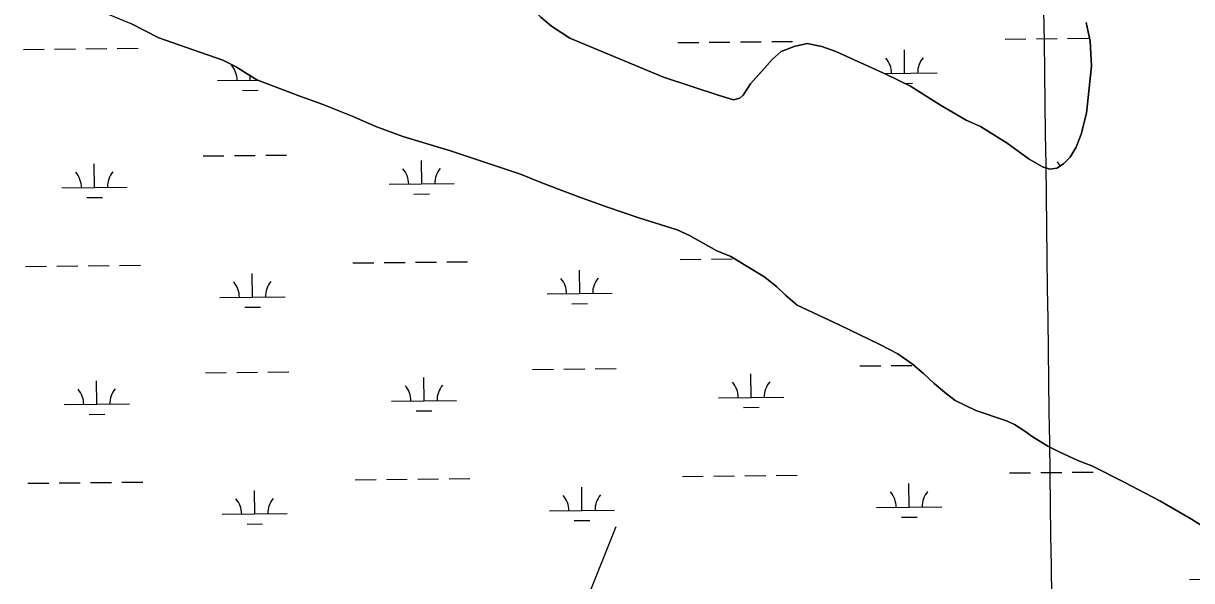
# Model space of a CAD drawing. Extents: x 3734862 to 3772949, y 391520 to 417239.
# Drawn here: x 3766536 to 3768328, y 403364 to 404218 of the extents above; entities that cross this region are included whole.
import ezdxf

# ---------------------------------------------------------------- set-up
doc = ezdxf.new("R2010")
doc.units = 0
for name, color, linetype in [('V-GRID-MAJR', 7, 'Continuous'), ('V-TOPO-SHOR', 7, 'Continuous'), ('V-WETL-SWMP', 7, 'Continuous')]:
    doc.layers.add(name, color=color, linetype=linetype)

msp = doc.modelspace()

# ---------------------------------------------------------------- linework, layer by layer
at = {"layer": 'V-GRID-MAJR'}
msp.add_spline([(3768195.233, 397232.114), (3768114.148, 403291.314), (3768033.0500000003, 409351.577), (3767951.952, 415411.843), (3767951.938, 415412.9)], degree=3, dxfattribs=at)
at = {"layer": 'V-TOPO-SHOR'}
for p, q in [((3766743.822, 404196.36299999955), (3766700.9509999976, 404218.4940000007)), ((3767330.063999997, 404228.06600000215), (3767346.36, 404214.304)), ((3768172.373, 404191.1159999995), (3768166.417999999, 404219.8290000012)), ((3767346.36, 404214.304), (3767374.233, 404195.685)), ((3766784.694, 404181.7549999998), (3766743.822, 404196.3629999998)), ((3766841.9189999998, 404162.26), (3766784.694, 404181.75499999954)), ((3767374.233, 404195.685), (3767517.9080000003, 404136.021)), ((3767698.417, 404175.117), (3767718.272, 404183.178)), ((3767718.272, 404183.178), (3767738.103, 404187.827)), ((3767738.103, 404187.827), (3767760.603000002, 404182.9019999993)), ((3767760.603000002, 404182.9019999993), (3767782.401999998, 404175.2460000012)), ((3768174.1720000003, 404152.868), (3768172.373, 404191.1159999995)), ((3767684.681, 404162.917), (3767698.417, 404175.117)), ((3767782.401999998, 404175.2460000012), (3767860.0060000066, 404139.9139999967)), ((3766861.6559999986, 404152.57100000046), (3766841.9189999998, 404162.26)), ((3766879.328, 404140.84799999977), (3766861.655999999, 404152.5710000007)), ((3767665.4220000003, 404141.192), (3767684.681, 404162.917)), ((3768166.866, 404080.541), (3768174.1720000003, 404152.868)), ((3766894.292, 404131.874), (3766879.328, 404140.84799999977)), ((3766909.2779999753, 404126.31100000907), (3766894.292, 404131.874)), ((3767517.9080000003, 404136.021), (3767601.704, 404108.158)), ((3767651.663, 404125.58), (3767665.4220000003, 404141.192)), ((3767860.0060000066, 404139.9139999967), (3767896.757999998, 404121.920000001)), ((3766960.359, 404106.857), (3766909.2779999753, 404126.31100000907)), ((3767639.9450000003, 404108.59), (3767651.663, 404125.58)), ((3767896.757999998, 404121.920000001), (3767942.9949999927, 404092.93900000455)), ((3766994.415, 404094.344), (3766960.359, 404106.857)), ((3767040.724, 404076.287), (3766994.415, 404094.344)), ((3767601.704, 404108.158), (3767625.5569999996, 404101.1719999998)), ((3767625.5569999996, 404101.1719999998), (3767635.134, 404103.841)), ((3767635.134, 404103.841), (3767639.9450000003, 404108.5899999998)), ((3767942.9949999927, 404092.93900000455), (3767982.446, 404070.147)), ((3767076.8059999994, 404060.34500000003), (3767040.724, 404076.287)), ((3768158.463, 404048.5059999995), (3768166.866, 404080.541)), ((3767118.356, 404045.05100000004), (3767076.8059999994, 404060.34500000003)), ((3767982.446, 404070.147), (3768004.233, 404060.446)), ((3768004.233, 404060.446), (3768045.031, 404034.9149999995)), ((3767191.267, 404022.721), (3767118.356, 404045.05100000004)), ((3768150.822, 404028.755), (3768158.463, 404048.5059999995)), ((3767298.914, 403987.193), (3767191.267, 404022.721)), ((3768045.031, 404034.9149999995), (3768079.007, 404010.11)), ((3768141.844, 404013.11), (3768150.822, 404028.755)), ((3768079.007, 404010.11), (3768099.413, 403998.369)), ((3768121.246999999, 403996.17699999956), (3768131.534, 404002.936)), ((3768131.534, 404002.936), (3768141.844, 404013.11)), ((3767331.5999999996, 403974.00399999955), (3767298.914, 403987.193)), ((3768099.413, 403998.369), (3768110.3150000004, 403994.88300000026)), ((3768110.3150000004, 403994.88300000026), (3768121.246999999, 403996.1769999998)), ((3767367.696, 403960.112), (3767331.5999999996, 403974.00399999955)), ((3767392.217, 403951.07199999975), (3767367.696, 403960.112)), ((3767430.361, 403937.166), (3767392.217, 403951.0719999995)), ((3767480.092, 403920.452), (3767430.361, 403937.166)), ((3767538.69, 403901.631), (3767480.092, 403920.452)), ((3767557.752, 403893.3119999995), (3767538.69, 403901.631)), ((3767599.931, 403869.822), (3767557.752, 403893.3119999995)), ((3767621.0379999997, 403860.8069999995), (3767599.931, 403869.822)), ((3767673.403, 403829.052), (3767621.0379999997, 403860.8069999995)), ((3767691.7430000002, 403814.593), (3767673.403, 403829.052)), ((3767705.313, 403801.531), (3767691.7430000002, 403814.593)), ((3767722.964, 403786.3939999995), (3767705.313, 403801.5309999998)), ((3767787.628, 403755.9259999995), (3767722.964, 403786.3939999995)), ((3767849.566, 403726.159), (3767787.628, 403755.9259999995)), ((3767877.464, 403711.636), (3767849.566, 403726.159)), ((3767899.8910000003, 403695.787), (3767877.464, 403711.636)), ((3767916.865, 403681.336), (3767899.8910000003, 403695.787)), ((3767933.153, 403666.208), (3767916.865, 403681.336)), ((3767952.166, 403650.379), (3767933.153, 403666.208)), ((3767965.0730000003, 403640.0509999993), (3767952.166, 403650.3789999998)), ((3767997.065, 403624.81999999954), (3767965.0730000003, 403640.0509999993)), ((3768044.068, 403608.808), (3767997.065, 403624.81999999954)), ((3768056.324, 403603.264), (3768044.068, 403608.808)), ((3768071.958, 403592.92), (3768056.324, 403603.264)), ((3768083.515, 403584.65), (3768071.958, 403592.92)), ((3768107.314999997, 403570.15400000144), (3768083.515, 403584.65)), ((3768125.007, 403561.162), (3768107.314999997, 403570.15400000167)), ((3768153.597, 403548.001), (3768125.007, 403561.162)), ((3768174.708, 403539.67), (3768153.597, 403548.001)), ((3768224.645, 403514.539), (3768174.708, 403539.67)), ((3768279.379, 403486.078), (3768224.645, 403514.539)), ((3768327.995, 403458.21499999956), (3768279.379, 403486.078)), ((3768352.669, 403442.24700000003), (3768327.995, 403458.21499999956))]:
    msp.add_line(p, q, dxfattribs=at)
for points in [[(3767601.704, 404108.158), (3767517.906, 404136.021), (3767374.231, 404195.685), (3767346.36, 404214.304), (3767330.0640000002, 404228.066), (3767315.8200000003, 404242.498), (3767300.247, 404262.403), (3767288.096, 404283.64900000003), (3767277.322, 404306.251), (3767261.102, 404331.619), (3767246.88, 404349.465), (3767231.3030000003, 404368.688), (3767217.059, 404383.118), (3767201.441, 404396.195), (3767185.778, 404402.443), (3767167.4080000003, 404412.12200000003), (3767152.4820000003, 404426.558)], [(3766602.901, 404259.423), (3766700.951, 404218.494), (3766743.822, 404196.36100000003), (3766784.694, 404181.755), (3766841.919, 404162.26), (3766861.656, 404152.571), (3766879.33, 404140.848), (3766894.292, 404131.874), (3766909.278, 404126.311), (3766960.359, 404106.857), (3766994.415, 404094.344), (3767040.724, 404076.287), (3767076.806, 404060.34500000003), (3767118.356, 404045.05100000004), (3767191.267, 404022.721)], [(3768166.418, 404219.831), (3768172.373, 404191.116), (3768174.1720000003, 404152.868), (3768166.866, 404080.541), (3768158.463, 404048.506), (3768150.822, 404028.755), (3768141.844, 404013.11), (3768131.534, 404002.936), (3768121.247, 403996.175), (3768110.315, 403994.88300000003), (3768099.413, 403998.369), (3768079.007, 404010.11), (3768045.031, 404034.913), (3768004.233, 404060.446), (3767982.446, 404070.147), (3767942.995, 404092.939), (3767896.758, 404121.92), (3767860.006, 404139.914), (3767782.4020000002, 404175.246), (3767760.603, 404182.902), (3767738.103, 404187.827), (3767718.272, 404183.178), (3767698.417, 404175.117), (3767684.681, 404162.917), (3767665.4220000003, 404141.194), (3767651.663, 404125.58), (3767639.9450000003, 404108.59), (3767635.134, 404103.841), (3767625.557, 404101.172), (3767601.704, 404108.158)], [(3767191.267, 404022.721), (3767298.914, 403987.193), (3767331.6, 403974.004), (3767367.696, 403960.112), (3767392.217, 403951.072), (3767430.361, 403937.166), (3767480.094, 403920.452), (3767538.69, 403901.631), (3767557.752, 403893.31200000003), (3767599.931, 403869.822), (3767621.038, 403860.80700000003), (3767673.403, 403829.052), (3767691.7430000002, 403814.593), (3767705.313, 403801.531), (3767722.964, 403786.39400000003), (3767787.628, 403755.92600000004), (3767849.566, 403726.159), (3767877.464, 403711.636), (3767899.8910000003, 403695.787), (3767916.865, 403681.336), (3767933.153, 403666.208), (3767952.166, 403650.379), (3767965.073, 403640.05100000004), (3767997.063, 403624.82), (3768044.068, 403608.806), (3768056.324, 403603.264), (3768071.958, 403592.92), (3768083.5130000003, 403584.65), (3768107.315, 403570.154), (3768125.007, 403561.162), (3768153.597, 403548.001), (3768174.708, 403539.67)], [(3768174.708, 403539.67), (3768224.645, 403514.539), (3768279.379, 403486.078), (3768327.995, 403458.213), (3768352.669, 403442.24700000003)], [(3766684.858, 402397.441), (3766746.0570175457, 402385.63043847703), (3766780.7718667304, 402380.6711743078), (3766825.405244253, 402355.8748534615), (3766870.0386217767, 402340.9970609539), (3766904.753470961, 402340.9970609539), (3766934.5090559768, 402340.9970609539), (3766949.386848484, 402355.8748534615), (3767008.898018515, 402415.3860234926), (3767033.694339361, 402499.6935143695), (3767365.9650387, 403248.54240392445), (3767445.313265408, 403446.91297069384)]]:
    msp.add_lwpolyline(points, dxfattribs=at)
at = {"layer": 'V-WETL-SWMP'}
for p, q in [((3767539.9438022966, 404188.9801543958), (3767571.9420172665, 404189.3181466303)), ((3767587.941124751, 404189.48714274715), (3767619.9393397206, 404189.82513498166)), ((3767635.938447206, 404189.99413109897), (3767667.936662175, 404190.33212333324)), ((3767683.93576966, 404190.50111945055), (3767715.93398463, 404190.8391116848)), ((3768041.8238047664, 404194.28143584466), (3768073.822019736, 404194.6194280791)), ((3768089.8211272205, 404194.788424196), (3768121.819342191, 404195.12641643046)), ((3768137.8184496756, 404195.2954125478), (3768169.8166646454, 404195.63340478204)), ((3766536.183797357, 404178.3775914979), (3766568.182012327, 404178.71558373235)), ((3766584.1811198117, 404178.88457984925), (3766616.1793347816, 404179.2225720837)), ((3766632.178442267, 404179.39156820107), (3766664.176657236, 404179.7295604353)), ((3766680.175764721, 404179.89855655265), (3766712.1739796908, 404180.23654878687)), ((3767887.7763783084, 404141.9094258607), (3767887.3961370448, 404177.90741770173)), ((3766834.019162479, 404130.77875009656), (3766895.491837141, 404131.42807652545)), ((3766884.0163733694, 404131.3068629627), (3766883.9448301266, 404138.0799654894)), ((3767856.3523113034, 404141.57749826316), (3767937.773589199, 404142.43753872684)), ((3766872.180028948, 404115.74997665), (3766896.178690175, 404116.0034708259)), ((3767887.4562682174, 404126.474183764), (3767899.9386951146, 404126.60603372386)), ((3766645.2674155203, 403966.91396483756), (3766644.8871742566, 404002.9119566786)), ((3766811.831690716, 404015.1059478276), (3766843.829905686, 404015.4439400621)), ((3766859.82901317, 404015.6129361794), (3766891.82722814, 404015.95092841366)), ((3766907.8263356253, 404016.11992453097), (3766939.8245505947, 404016.457916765)), ((3767147.14741799, 403972.21524628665), (3767146.7671767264, 404008.2132381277)), ((3766595.2702046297, 403966.38585197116), (3766695.264626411, 403967.4420777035)), ((3767097.1502071, 403971.68713342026), (3767197.1446288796, 403972.7433591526)), ((3766633.4310710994, 403951.3570785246), (3766657.4297323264, 403951.61057270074)), ((3767135.311073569, 403956.6583599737), (3767159.3097347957, 403956.91185414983)), ((3766539.6975963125, 403845.72114884), (3766571.6958112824, 403846.0591410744)), ((3766587.694918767, 403846.2281371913), (3766619.6931337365, 403846.5661294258)), ((3766635.6922412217, 403846.73512554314), (3766667.690456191, 403847.07311777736)), ((3766683.689563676, 403847.2421138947), (3766715.6877786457, 403847.58010612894)), ((3767041.577598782, 403851.022430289), (3767073.575813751, 403851.3604225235)), ((3767089.574921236, 403851.52941864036), (3767121.5731362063, 403851.86741087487)), ((3767137.572243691, 403852.0364069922), (3767169.570458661, 403852.37439922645)), ((3767185.569566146, 403852.54339534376), (3767217.5677811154, 403852.88138757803)), ((3767543.4576012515, 403856.3237117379), (3767575.4558162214, 403856.6617039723)), ((3767591.454923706, 403856.8307000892), (3767623.4531386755, 403857.16869232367)), ((3766887.5301723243, 403798.6504203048), (3766887.149931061, 403834.64841214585)), ((3767389.410174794, 403803.9517017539), (3767389.02993353, 403839.94969359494)), ((3766837.532961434, 403798.12230743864), (3766937.5273832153, 403799.17853317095)), ((3767339.4129639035, 403803.4235888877), (3767439.407385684, 403804.47981462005)), ((3767377.573830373, 403788.39481544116), (3767401.5724916, 403788.64830961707)), ((3766875.6938279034, 403783.09353399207), (3766899.6924891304, 403783.347028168)), ((3766815.345489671, 403682.44950516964), (3766847.3437046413, 403682.7874974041)), ((3766863.3428121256, 403682.95649352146), (3766895.3410270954, 403683.2944857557)), ((3766911.3401345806, 403683.46348187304), (3766943.3383495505, 403683.801474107)), ((3767317.2254921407, 403687.75078661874), (3767349.2237071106, 403688.0887788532)), ((3767365.2228145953, 403688.25777497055), (3767397.2210295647, 403688.59576720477)), ((3767413.22013705, 403688.76476332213), (3767445.2183520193, 403689.1027555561)), ((3767652.5412194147, 403644.8600850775), (3767652.1609781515, 403680.85807691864)), ((3767819.1054946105, 403693.05206806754), (3767851.1037095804, 403693.39006030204)), ((3767867.1028170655, 403693.55905641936), (3767899.101032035, 403693.8970486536)), ((3766648.7812144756, 403634.2575221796), (3766648.400973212, 403670.2555140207)), ((3767150.661216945, 403639.55880362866), (3767150.2809756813, 403675.5567954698)), ((3767602.544008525, 403644.33197221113), (3767702.5384303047, 403645.38819794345)), ((3766598.7840035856, 403633.72940931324), (3766698.7784253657, 403634.78563504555)), ((3767100.664006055, 403639.0306907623), (3767200.658427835, 403640.0869164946)), ((3767640.704874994, 403629.30319876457), (3767664.703536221, 403629.5566929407)), ((3766636.9448700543, 403618.70063586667), (3766660.943531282, 403618.9541300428)), ((3767138.8248725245, 403624.0019173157), (3767162.823533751, 403624.2554114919)), ((3767045.091397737, 403518.3659876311), (3767077.0896127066, 403518.70397986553)), ((3767093.0887201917, 403518.87297598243), (3767125.0869351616, 403519.2109682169)), ((3767141.0860426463, 403519.37996433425), (3767173.084257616, 403519.71795656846)), ((3767189.083365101, 403519.88695268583), (3767221.081580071, 403520.22494492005)), ((3767546.9714002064, 403523.66726907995), (3767578.9696151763, 403524.0052613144)), ((3767594.968722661, 403524.1742574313), (3767626.9669376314, 403524.51224966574)), ((3767642.966045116, 403524.6812457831), (3767674.9642600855, 403525.0192380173)), ((3767690.963367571, 403525.1882341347), (3767722.9615825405, 403525.5262263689)), ((3768048.8514026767, 403528.96855052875), (3768080.849617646, 403529.30654276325)), ((3768096.8487251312, 403529.4755388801), (3768128.8469401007, 403529.8135311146)), ((3768144.8460475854, 403529.9825272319), (3768176.8442625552, 403530.3205194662)), ((3768192.8433700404, 403530.4895155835), (3768192.946454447, 403530.4906044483)), ((3766543.2113952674, 403513.064706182), (3766575.2096102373, 403513.4026984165)), ((3766591.208717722, 403513.57169453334), (3766623.206932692, 403513.90968676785)), ((3766639.2060401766, 403514.07868288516), (3766671.204255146, 403514.4166751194)), ((3766687.2033626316, 403514.58567123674), (3766719.201577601, 403514.923663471)), ((3766891.043971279, 403465.9939776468), (3766890.663730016, 403501.9919694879)), ((3767392.9239737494, 403471.2952590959), (3767392.5437324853, 403507.293250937)), ((3767894.8039762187, 403476.59654054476), (3767894.423734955, 403512.5945323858)), ((3766841.0467603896, 403465.46586478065), (3766941.04118217, 403466.522090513)), ((3767342.926762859, 403470.76714622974), (3767442.9211846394, 403471.82337196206)), ((3767844.8067653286, 403476.0684276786), (3767944.801187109, 403477.1246534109)), ((3766879.2076268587, 403450.43709133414), (3766903.206288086, 403450.69058551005)), ((3767381.087629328, 403455.7383727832), (3767405.086290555, 403455.9918669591)), ((3767882.967631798, 403461.03965423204), (3767906.9662930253, 403461.29314840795)), ((3768324.499296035, 403365.69690685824), (3768356.4975110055, 403366.0348990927))]:
    msp.add_line(p, q, dxfattribs=at)
for points in [[(3766602.901, 404259.423), (3766700.952, 404218.493), (3766743.822, 404196.362), (3766784.693, 404181.755), (3766841.918, 404162.26), (3766861.6550000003, 404152.571), (3766879.33, 404140.848), (3766894.293, 404131.873), (3766909.2770000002, 404126.31200000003), (3766960.358, 404106.858), (3766994.415, 404094.344), (3767040.725, 404076.287), (3767076.807, 404060.346), (3767118.356, 404045.05100000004), (3767191.267, 404022.722), (3767298.913, 403987.192), (3767331.6, 403974.004), (3767367.696, 403960.11100000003), (3767430.361, 403937.167), (3767480.094, 403920.452), (3767538.6890000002, 403901.632), (3767557.752, 403893.313), (3767599.93, 403869.821), (3767621.037, 403860.806), (3767673.4020000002, 403829.053), (3767691.742, 403814.594), (3767705.312, 403801.532), (3767722.965, 403786.395), (3767787.629, 403755.927), (3767849.566, 403726.159), (3767877.464, 403711.637), (3767899.892, 403695.786), (3767916.866, 403681.336), (3767933.153, 403666.207), (3767952.167, 403650.378), (3767965.072, 403640.05100000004), (3767997.063, 403624.82), (3768044.069, 403608.806), (3768056.323, 403603.264), (3768071.9590000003, 403592.919), (3768083.512, 403584.65), (3768107.3140000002, 403570.154), (3768125.007, 403561.162), (3768153.597, 403548.001), (3768174.708, 403539.669), (3768224.644, 403514.539), (3768279.38, 403486.078), (3768327.994, 403458.212), (3768352.669, 403442.24700000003)], [(3768166.418, 404219.832), (3768172.3740000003, 404191.116), (3768174.171, 404152.868), (3768166.867, 404080.541), (3768158.463, 404048.506), (3768150.822, 404028.755), (3768141.843, 404013.11), (3768131.534, 404002.936), (3768121.248, 403996.17600000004), (3768110.315, 403994.88300000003), (3768099.413, 403998.368), (3768079.007, 404010.11), (3768045.031, 404034.914), (3768004.233, 404060.445), (3767982.447, 404070.147), (3767942.9960000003, 404092.939), (3767896.758, 404121.92), (3767860.006, 404139.914), (3767782.401, 404175.24700000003), (3767760.602, 404182.901), (3767738.103, 404187.828), (3767718.272, 404183.179), (3767698.418, 404175.117), (3767684.682, 404162.917), (3767651.663, 404125.581), (3767639.944, 404108.58900000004), (3767635.133, 404103.841), (3767625.557, 404101.173), (3767601.705, 404108.158), (3767517.906, 404136.02), (3767374.2320000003, 404195.685), (3767346.36, 404214.304), (3767330.0640000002, 404228.066)]]:
    msp.add_lwpolyline(points, dxfattribs=at)
for centre, radius, start, end in [((3767832.5315087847, 404141.8007124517), 35.24628790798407, 359.8333639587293, 41.377022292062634), ((3767943.011217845, 404142.96769266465), 35.24628790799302, 139.83336095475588, 181.3770192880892), ((3766828.771503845, 404131.1981495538), 35.24628790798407, 359.8333639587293, 41.377022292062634), ((3768095.6625534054, 403982.7090957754), 35.24628790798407, 28.760190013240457, 41.377022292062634), ((3766590.022545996, 403966.8052514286), 35.24628790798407, 359.8333639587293, 41.377022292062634), ((3766700.5022550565, 403967.9722316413), 35.24628790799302, 139.83336095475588, 181.3770192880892), ((3767091.902548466, 403972.1065328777), 35.24628790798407, 359.8333639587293, 41.377022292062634), ((3767202.3822575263, 403973.2735130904), 35.24628790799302, 139.83336095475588, 181.3770192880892), ((3767334.1653052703, 403803.8429883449), 35.24628790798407, 359.8333639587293, 41.377022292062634), ((3767444.6450143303, 403805.00996855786), 35.24628790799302, 139.83336095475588, 181.3770192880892), ((3766832.2853028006, 403798.54170689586), 35.24628790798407, 359.8333639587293, 41.377022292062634), ((3766942.765011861, 403799.70868710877), 35.24628790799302, 139.83336095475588, 181.3770192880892), ((3767095.416347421, 403639.45009021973), 35.24628790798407, 359.8333639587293, 41.377022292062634), ((3767205.8960564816, 403640.61707043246), 35.24628790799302, 139.83336095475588, 181.3770192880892), ((3767597.296349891, 403644.7513716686), 35.24628790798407, 359.8333639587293, 41.377022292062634), ((3767707.7760589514, 403645.91835188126), 35.24628790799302, 139.83336095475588, 181.3770192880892), ((3766593.5363449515, 403634.14880877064), 35.24628790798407, 359.8333639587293, 41.377022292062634), ((3766704.016054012, 403635.31578898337), 35.24628790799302, 139.83336095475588, 181.3770192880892), ((3767950.0388157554, 403477.65480734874), 35.24628790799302, 139.83336095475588, 181.3770192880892), ((3766835.799101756, 403465.8852642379), 35.24628790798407, 359.8333639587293, 41.377022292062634), ((3766946.278810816, 403467.05224445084), 35.24628790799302, 139.83336095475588, 181.3770192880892), ((3767337.6791042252, 403471.186545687), 35.24628790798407, 359.8333639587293, 41.377022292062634), ((3767448.158813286, 403472.3535258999), 35.24628790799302, 139.83336095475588, 181.3770192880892), ((3767839.5591066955, 403476.48782713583), 35.24628790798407, 359.8333639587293, 41.377022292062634)]:
    msp.add_arc(centre, radius, start, end, dxfattribs=at)

doc.saveas('drawing.dxf')
